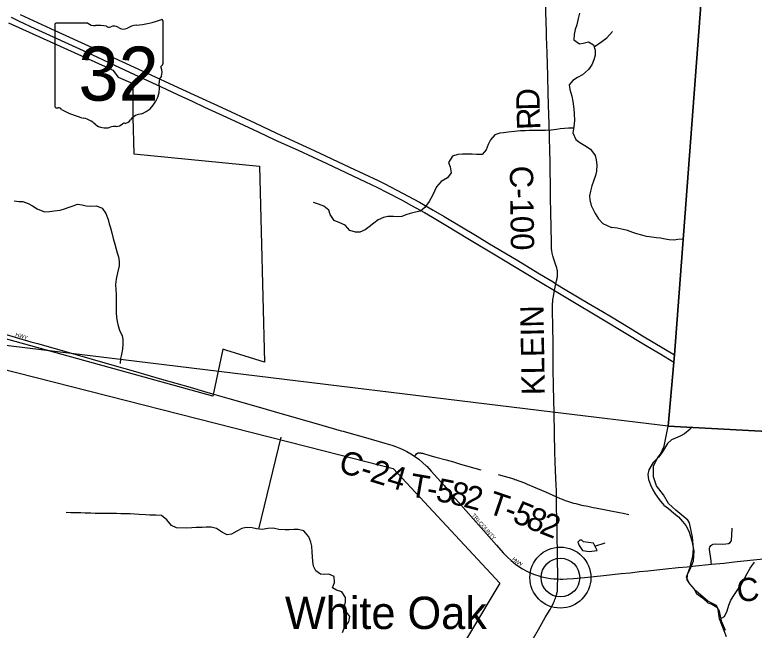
# Model space of a CAD drawing. Extents: x 1451455 to 1749751, y 218250 to 574981.
# Drawn here: x 1570249 to 1579778, y 372287 to 380219 of the extents above; entities that cross this region are included whole.
import ezdxf

# ---------------------------------------------------------------- set-up
doc = ezdxf.new("R2010")
doc.units = 0
for name, color, linetype in [('GM_X_Adjacent_County', 7, 'Continuous'), ('GM_X_City_Street', 7, 'Continuous'), ('GM_X_City_Street_Text', 7, 'Continuous'), ('GM_X_Corporation', 7, 'Continuous'), ('GM_X_County', 7, 'Continuous'), ('GM_X_County_Road', 7, 'Continuous'), ('GM_X_County_Road_Text', 7, 'Continuous'), ('GM_X_Minor_Lake', 7, 'Continuous'), ('GM_X_Minor_River', 7, 'Continuous'), ('GM_X_State_Location', 7, 'Continuous'), ('GM_X_State_Route', 7, 'Continuous'), ('GM_X_State_Shield', 7, 'Continuous'), ('GM_X_Township', 7, 'Continuous'), ('GM_X_Township_Road', 7, 'Continuous'), ('GM_X_Township_Road_Text', 7, 'Continuous'), ('GM_X_Unincorporated', 7, 'Continuous'), ('GM_X_Unincorporated_Location', 7, 'Continuous'), ('GM_X_Unincorporated_Text', 7, 'Continuous')]:
    doc.layers.add(name, color=color, linetype=linetype)

msp = doc.modelspace()

# ---------------------------------------------------------------- linework, layer by layer
at = {"layer": 'GM_X_Adjacent_County'}
msp.add_lwpolyline([(1593112.9, 374425.2), (1589266.4, 374523.1), (1588676.7, 374545.2), (1587643, 374584.2), (1581291.7, 374793), (1580570.9, 374820.5), (1580346.7, 374828), (1578669, 374916.8), (1578742.8, 375741.4), (1578749.9, 375835.3), (1579198.2, 381777.6), (1579590.8, 387223.9), (1579618, 387770.8), (1579637.4, 388893.1), (1579705.3, 392782.1), (1579924.2, 397126.9), (1580229.9, 405083.8), (1580379.9, 410197.1), (1580442.5, 412789.8), (1580491.5, 414837.8), (1580601.7, 418918.4), (1580746.2, 423359)], dxfattribs=at)
at = {"layer": 'GM_X_City_Street'}
for points in [[(1569861.4, 376176.8), (1570020, 376130.8), (1570253.2, 376063.4), (1570458.1, 376004.7), (1570544.1, 375980.3)], [(1570544.1, 375980.3), (1570710.5, 375933), (1570962.9, 375861.3), (1571530.6, 375699.2), (1571775.3, 375629.1), (1572141.9, 375522.5), (1572507.6, 375417.3), (1572693.3, 375363.1), (1572798.5, 375332.8)], [(1575170.1, 374648.9), (1575188.3, 374642.3), (1575249, 374616.8), (1575302.2, 374590.5), (1575353.7, 374561.1), (1575401.4, 374530)], [(1575401.4, 374530), (1575456.6, 374489.7), (1575504.6, 374449.4), (1575554.1, 374402.8), (1575557.3, 374399.7), (1575616.5, 374338), (1575697.3, 374247.3), (1575782.1, 374151.3), (1575866.4, 374055.1), (1576456.3, 373380.9), (1576544.3, 373283.7), (1576597, 373230.1), (1576647.6, 373183.7), (1576700.7, 373140.1), (1576745.5, 373107.5), (1576792.3, 373077.6), (1576840.8, 373051), (1576891.1, 373027.6), (1576948.8, 373004.8), (1577004.7, 372986.5), (1577041, 372975.9), (1577084, 372966.3), (1577128.8, 372958.3), (1577153, 372954.8), (1577197.2, 372949.8), (1577223.7, 372948.1), (1577245.9, 372947.2)], [(1576403.2, 371290.5), (1576433.5, 371342.8), (1576627.5, 371672), (1576696.7, 371787.7), (1576769.1, 371911.8), (1576787.8, 371943.4), (1576847.5, 372043.6), (1576865.4, 372074), (1576933.3, 372185.8), (1576996.4, 372293.8), (1577086.1, 372448.5), (1577119, 372505.8), (1577147.9, 372555.6), (1577156.9, 372571.7), (1577177.1, 372609.6), (1577191.9, 372638.4), (1577203.5, 372664.9), (1577210.3, 372682.1), (1577217.3, 372700.6), (1577222.8, 372716.8), (1577226.9, 372730.2), (1577232.6, 372751.3), (1577236.4, 372767), (1577237.7, 372774.9)]]:
    msp.add_lwpolyline(points, dxfattribs=at)
at = {"layer": 'GM_X_Corporation'}
for points in [[(1570167.5, 380114.8), (1571459.3, 379530.6), (1571514.2, 379505.8), (1571582.6, 379414.5), (1571770.2, 379333), (1571771.4, 378897.2), (1571781.7, 378428.5), (1573401.9, 378269.6), (1573468.5, 375740.3), (1572971.1, 375895.2), (1572932.3, 375907.3), (1572800.8, 375305.1), (1570048.8, 376064.3)], [(1569813.3, 375725.6), (1574235.6, 374596.8), (1575127.2, 374369.7), (1576500.8, 372892.2), (1574283.4, 369191.6), (1572956.4, 369585.2), (1570803, 369677.4), (1570805.4, 369246.2), (1570764.4, 369217.1), (1570697.9, 369158.2), (1570643.5, 369113.5), (1570593, 369073.7), (1570517.3, 369040.5), (1570456.2, 369021.9), (1569964.8, 368843.9)]]:
    msp.add_lwpolyline(points, dxfattribs=at)
at = {"layer": 'GM_X_County'}
msp.add_lwpolyline([(1593112.9, 374425.2), (1589266.4, 374523.1), (1588676.7, 374545.2), (1587643, 374584.2), (1581291.7, 374793), (1580570.9, 374820.5), (1580346.7, 374828), (1578669, 374916.8), (1578742.8, 375741.4), (1578749.9, 375835.3), (1579198.2, 381777.6), (1579590.8, 387223.9), (1579618, 387770.8), (1579637.4, 388893.1), (1579705.3, 392782.1), (1579924.2, 397126.9), (1580229.9, 405083.8), (1580379.9, 410197.1), (1580442.5, 412789.8), (1580491.5, 414837.8), (1580601.7, 418918.4), (1580746.2, 423359)], dxfattribs=at)
at = {"layer": 'GM_X_County_Road'}
for points in [[(1577167.6, 377204.3), (1577166.5, 377220.8), (1577164.2, 377282.9), (1577159, 377676.2), (1577155.1, 377857.1), (1577153.8, 377962), (1577152.3, 378044), (1577150, 378194.8), (1577148.4, 378278.5), (1577146.6, 378369.2), (1577145.4, 378419.7), (1577144.6, 378449.3), (1577143.4, 378492.5), (1577142.7, 378516), (1577141, 378584.2), (1577139.3, 378655.6), (1577134.7, 378822.9), (1577132.5, 378919.7), (1577128.7, 379065.5), (1577124.6, 379209.3), (1577118.3, 379433), (1577108.5, 379727.7), (1577103.5, 379934.9), (1577101.7, 379997.2), (1577089.6, 380390.7)], [(1577222.6, 376753.1), (1577230.5, 376789.6), (1577237.5, 376820.6), (1577240.6, 376836.1), (1577241.9, 376843.3), (1577243.2, 376854.8), (1577244.2, 376868.2), (1577244.5, 376882.1), (1577243.9, 376899.3), (1577242.1, 376919), (1577240.1, 376932.7), (1577235.1, 376956.1), (1577228.1, 376978.2), (1577196.4, 377067.6), (1577182.5, 377113.6), (1577174.4, 377146), (1577169.1, 377181.6), (1577167.6, 377204.3)], [(1577204.7, 376666), (1577222.6, 376753.1)], [(1577179.7, 376356.5), (1577179, 376407.4), (1577180, 376477), (1577180.8, 376502.5), (1577181.6, 376514.4), (1577183.2, 376533.9), (1577184.5, 376547.7), (1577190.6, 376588.7), (1577195.9, 376618.5), (1577204.7, 376666)], [(1577199.7, 375074.4), (1577199.4, 375087.2), (1577192.7, 375427.5), (1577188.8, 375658.8), (1577187.1, 375804.8), (1577185.8, 375929.5), (1577181.3, 376252.8), (1577179.7, 376356.5)], [(1572798.5, 375332.8), (1573007, 375274.1), (1573205.6, 375217.1), (1573489.4, 375135.1), (1573694.3, 375076.1), (1574132.9, 374950.9), (1574206.6, 374929.7)], [(1577230.4, 374005.8), (1577229, 374053.5), (1577228.7, 374086.9), (1577228.3, 374108.9), (1577227.5, 374133.3), (1577226.6, 374155.5), (1577216.8, 374342.4), (1577209.7, 374580.2), (1577199.7, 375074.4)], [(1574206.6, 374929.7), (1574457.1, 374857.9), (1574479.9, 374851.4), (1574612.4, 374813.7), (1574770.7, 374769.2)], [(1574770.7, 374769.2), (1575020, 374699.2), (1575107.8, 374671.5), (1575170.1, 374648.9)], [(1577245.9, 372947.2), (1577246.6, 373001.4), (1577245.6, 373063.5), (1577244.9, 373119), (1577244.6, 373158), (1577244.6, 373184), (1577244.4, 373213.4), (1577243.3, 373275.5), (1577242.6, 373298.3), (1577242, 373324.5), (1577241.4, 373357.1), (1577241.2, 373370.2), (1577240.7, 373418.4), (1577238.4, 373535.3), (1577233.8, 373758.3), (1577232, 373843.6), (1577230.4, 374005.8)], [(1579225.9, 373136.3), (1579387.7, 373152.7), (1579557.3, 373171), (1579854.2, 373201.1), (1579945.6, 373210.4), (1580056.8, 373222.1)], [(1577245.9, 372947.2), (1577277.6, 372946.3), (1577311.9, 372946.4), (1577367.7, 372948.6), (1577449.8, 372953.8), (1577590.4, 372966.3), (1577796, 372988.4), (1578063.4, 373016), (1578177.6, 373028.4), (1578301.5, 373042.2), (1578409, 373053.8), (1578640.5, 373077.1), (1578800.2, 373094.3), (1578914.3, 373105.3), (1578958.3, 373109.6)], [(1578958.3, 373109.6), (1579022.1, 373115.8), (1579188.5, 373132.6), (1579225.9, 373136.3)], [(1577237.7, 372774.9), (1577241.1, 372795.7), (1577243.2, 372821.5), (1577244.4, 372867.2), (1577245.9, 372947.2)]]:
    msp.add_lwpolyline(points, dxfattribs=at)
at = {"layer": 'GM_X_Minor_Lake'}
for points in [[(1577707.9, 373407.8), (1577578.4, 373427.9), (1577554.8, 373446.3), (1577530.8, 373448.7), (1577504.4, 373423.1), (1577521.7, 373376.8), (1577564.6, 373314.1), (1577650.3, 373302.7), (1577752.3, 373313.1)], [(1577752.3, 373313.1), (1577707.9, 373407.8)]]:
    msp.add_lwpolyline(points, dxfattribs=at)
at = {"layer": 'GM_X_Minor_River'}
for points in [[(1577526.2, 380237.6), (1577509.2, 380171.9), (1577491.9, 380090.1), (1577472.9, 380030.4), (1577457.9, 379964.7), (1577452.8, 379894.7), (1577525.8, 379843.5), (1577575.9, 379852.8), (1577642.1, 379869.7), (1577705.4, 379832.7), (1577728.2, 379762.3), (1577727.1, 379696.3), (1577710.2, 379638.5), (1577685.2, 379574.9), (1577642.3, 379515.6), (1577567.3, 379446.8), (1577500.8, 379409.8), (1577442.2, 379372.7), (1577395.4, 379315.5), (1577400.4, 379255.4), (1577427, 379170.9), (1577439.8, 379102.7), (1577454.3, 379008.4), (1577459.1, 378940.3), (1577463.8, 378858.2), (1577454.4, 378774.4), (1577441.2, 378696.5), (1577479.7, 378611.9), (1577533, 378573), (1577596.3, 378532), (1577669.5, 378488.8), (1577728, 378405.8), (1577743.1, 378349.6), (1577750, 378283.5), (1577744.6, 378201.5), (1577733.8, 378145.7), (1577706.6, 378074.1), (1577683.6, 378012.4), (1577666.6, 377946.6), (1577655.6, 377884.8), (1577660.7, 377832.7), (1577677.5, 377762.4), (1577700.7, 377710), (1577729.7, 377655.5), (1577772.5, 377586.8), (1577827.5, 377527.9), (1577940.4, 377479)], [(1577713.6, 379807.3), (1577813.9, 379872.9), (1577880.6, 379921.9), (1577952.4, 380005.3)], [(1577451.6, 378757.6), (1577386.3, 378757.4), (1577334.3, 378754.3), (1577278.2, 378747.2), (1577228.2, 378740), (1577162.2, 378733), (1577088.2, 378728.2), (1577018.3, 378727.3), (1576948.4, 378728.4), (1576878.5, 378727.5), (1576826.5, 378724.4), (1576764.5, 378721.4), (1576688.5, 378714.6), (1576606.5, 378705.9), (1576548.5, 378698.8), (1576498.4, 378691.6), (1576434.2, 378670.6), (1576381.2, 378605.4), (1576348.3, 378548), (1576323.2, 378480.3), (1576274.3, 378419.1), (1576200.4, 378418.3), (1576144.5, 378421.2), (1576084.6, 378424.1), (1576018.7, 378423.2), (1575956.7, 378420.2), (1575888.4, 378397.2), (1575839.2, 378316), (1575858.2, 378257.7), (1575872.9, 378181.4), (1575826, 378118.1), (1575745.3, 378071.4), (1575684.2, 378000.3), (1575657.4, 377946.8), (1575632.5, 377891.1), (1575587.3, 377811.8), (1575534.1, 377736.6), (1575479.4, 377689.5), (1575413.3, 377674.5), (1575345, 377655.6), (1575290.8, 377638.5), (1575236.6, 377619.3), (1575182.6, 377614.2), (1575128.8, 377621.1), (1575054.9, 377620.2), (1575002.7, 377607.1), (1574934.3, 377574.1), (1574877.7, 377535), (1574817, 377486), (1574764.4, 377446.8), (1574696, 377415.9), (1574642.1, 377418.8), (1574566.6, 377440), (1574505.8, 377507), (1574438.4, 377538), (1574366.9, 377567.2), (1574312.3, 377644.1), (1574295.2, 377700.4), (1574232.1, 377751.4), (1574162.7, 377778.5), (1574097.1, 377797.6)], [(1570240.5, 377820.8), (1570302.4, 377813.9), (1570354.2, 377811), (1570421.7, 377786), (1570477.2, 377757.1), (1570538.5, 377716.1), (1570633.7, 377678.6), (1570697.7, 377681.6), (1570757.8, 377690.6), (1570833.8, 377701.4), (1570888, 377716.6), (1570948.3, 377739.6), (1571000.5, 377754.8), (1571058.8, 377775.9), (1571116.6, 377771), (1571170.3, 377756.1), (1571230.2, 377753.2), (1571302.2, 377758), (1571377.5, 377724.8), (1571422.4, 377658.1), (1571451, 377579.6), (1571464.1, 377525.4), (1571483.2, 377471), (1571500.2, 377406.8), (1571519, 377336.4), (1571537.8, 377264.1), (1571554.7, 377199.8), (1571569.9, 377149.6), (1571585, 377099.3), (1571594, 377041.1), (1571593.1, 376981.1), (1571571.7, 376893.5), (1571556.3, 376811.6), (1571549.2, 376741.7), (1571552.1, 376673.7), (1571555.3, 376623.6), (1571554.4, 376569.6), (1571557.2, 376499.5), (1571555.3, 376379.5), (1571560.3, 376321.4), (1571569.4, 376267.2)], [(1578853.3, 377324.8), (1578795.4, 377323.6), (1578745.4, 377314.3), (1578681.5, 377319.1), (1578629.7, 377327.8), (1578571.9, 377340.6), (1578520, 377345.3), (1578460.2, 377352.1), (1578388.4, 377363), (1578328.6, 377377.8), (1578266.9, 377394.7), (1578215.2, 377413.4), (1578143.6, 377438.3), (1578087.9, 377453.1), (1578012.2, 377470.1), (1577940.4, 377479)], [(1571569.4, 376267.2), (1571580.4, 376209), (1571599.5, 376154.7), (1571634.3, 376082.1), (1571643.4, 376032), (1571642.5, 375973.9), (1571637.5, 375910), (1571624.4, 375842.2), (1571611.5, 375788.4), (1571606.5, 375726.4)], [(1578969.5, 374906.5), (1578950.9, 374879.8), (1578878.2, 374818.6), (1578823.8, 374789.3), (1578763.5, 374762), (1578713.3, 374742.6), (1578662.7, 374693.2), (1578623.9, 374629.6), (1578589.2, 374572), (1578546.5, 374518.4), (1578475.7, 374449.3), (1578420.5, 374351.8), (1578405.7, 374293.9), (1578414.8, 374229.7), (1578439.9, 374159.2), (1578473, 374094.7), (1578502.3, 374044.2), (1578551.3, 373971.5), (1578614.2, 373896.5), (1578671.6, 373853.7), (1578740.7, 373794.7), (1578802, 373747.9), (1578855.2, 373687.1), (1578898.5, 373636.4), (1578935.4, 373561.8), (1578958.5, 373493.4), (1578975.8, 373437.1), (1578998, 373304.6), (1578997.2, 373248.5), (1578992.3, 373176.4), (1578971.6, 373122.6), (1578944.8, 373058.9), (1578914.1, 373003.2), (1578911.2, 372937.1), (1578944.5, 372884.6), (1579005.5, 372815.7), (1579032.7, 372759.2), (1579109.9, 372702.1), (1579179, 372641.1), (1579230.7, 372622.4), (1579296.1, 372585.5), (1579327.4, 372531), (1579340.5, 372466.7), (1579351.7, 372406.5), (1579378.9, 372346), (1579406, 372285.6)], [(1573395.6, 373590.3), (1573684, 374772.8)], [(1574473.5, 372259), (1574496.5, 372322.6), (1574555.6, 372393.7), (1574568.8, 372465.6), (1574513.9, 372530.5), (1574494.8, 372580.8), (1574510, 372654.6), (1574510.8, 372706.6), (1574466.1, 372779.4), (1574396.6, 372802.5), (1574343.1, 372833.3), (1574370.2, 372901), (1574363.5, 372979.1), (1574296.1, 373008.2), (1574242.1, 373005.1), (1574188.2, 373007.9), (1574127, 373050.9), (1574100.1, 373111.4), (1574091.1, 373173.5), (1574086.1, 373235.7), (1574081.1, 373293.8), (1574076.3, 373367.9), (1574065.2, 373420.1), (1574038.4, 373490.5), (1573973.8, 373569.6), (1573900.2, 373586.8), (1573846.2, 373583.7), (1573786.2, 373578.6), (1573732.3, 373581.5), (1573652.5, 373584.8), (1573580.8, 373599.9), (1573510.9, 373599), (1573438.8, 373586.2), (1573363, 373593.4), (1573309.3, 373606.2), (1573229.5, 373611.5), (1573175.4, 373598.4), (1573110.9, 373565.4), (1573042.4, 373526.5), (1572988.3, 373517.3), (1572926.8, 373544.3), (1572849.8, 373599.6), (1572780.2, 373616.7), (1572716.3, 373615.7), (1572664.3, 373612.6), (1572586.4, 373609.8), (1572530.4, 373606.7), (1572456.4, 373603.9), (1572334.6, 373605.8), (1572267.2, 373634.9), (1572208.5, 373707.9), (1572141.5, 373765), (1572067.7, 373770.1), (1571989.8, 373771.4), (1571936, 373774.2), (1571854.1, 373777.6), (1571790.3, 373782.6), (1571736.4, 373785.4), (1571616.6, 373787.3), (1571560.7, 373790.2), (1571436.9, 373792.2), (1571355, 373791.5), (1571287.1, 373792.6), (1571227.3, 373795.6), (1571155.4, 373796.7), (1571101.5, 373799.6), (1570973.7, 373801.6), (1570909.8, 373804.6)], [(1577724.9, 373371.6), (1577856.4, 373414.9)], [(1579346.2, 372435.9), (1579396.4, 372464), (1579431.3, 372535.7), (1579450.3, 372611.5), (1579477.1, 372673.3), (1579524, 372746.8), (1579568.8, 372810.3), (1579613.7, 372875.8), (1579646.4, 372937.5), (1579689.5, 373019.1), (1579726.3, 373086.7), (1579781.3, 373164.1)]]:
    msp.add_lwpolyline(points, dxfattribs=at)
at = {"layer": 'GM_X_State_Route'}
for points in [[(1570320.8, 380224.5), (1570766.7, 380016.5), (1571246.2, 379795.2), (1571469.2, 379691.2), (1571948.6, 379469.6), (1572355.9, 379279.9), (1572561.7, 379185.6), (1572916.2, 379022.1), (1573341.6, 378824.6), (1573624.1, 378692.8), (1573900.9, 378564.7), (1574106.1, 378469.2), (1574564.4, 378256.7), (1574931.6, 378082), (1575019.8, 378038.5), (1575246.7, 377919), (1575465.7, 377801.7), (1575642.6, 377701.5), (1575783.9, 377618.3), (1576208.8, 377363.6), (1576368.7, 377266.8), (1576709.2, 377062.9), (1577012.6, 376879.9), (1577186.6, 376774.8), (1577222.6, 376753.1), (1577343.9, 376679.8), (1577639.5, 376503), (1577822.1, 376393.1), (1577937.6, 376324.1), (1578178.9, 376178.1), (1578339.2, 376082), (1578749.9, 375835.3)], [(1570204.5, 380187.4), (1570305.7, 380137.8), (1570508.3, 380043.8), (1571176.3, 379735.9), (1571316.3, 379671), (1571533.3, 379569.7), (1571729.7, 379478.4), (1571914, 379392.5), (1572125.7, 379295.1), (1572354.7, 379188.4), (1572533.2, 379105.4), (1572693.6, 379030.2), (1572929.2, 378922.2), (1573137.5, 378825.4), (1573384, 378709.4), (1573609.8, 378603.8), (1573899.4, 378471.8), (1574271.9, 378300.1), (1574768, 378067.4), (1574915.5, 377995.4), (1575047.4, 377928.8), (1575230.8, 377833.4), (1575363.7, 377761.9), (1575530.1, 377669.3), (1575632.6, 377610.5), (1575804.6, 377507.9), (1576107.4, 377323.9), (1576439.9, 377125.5), (1576819.3, 376896.9), (1577047.7, 376761.2), (1577204.7, 376666), (1577332.6, 376588.9), (1577878.9, 376261)], [(1577878.9, 376261), (1578065.4, 376149), (1578400.2, 375948.3), (1578574.8, 375843.8), (1578742.8, 375741.4)]]:
    msp.add_lwpolyline(points, dxfattribs=at)
at = {"layer": 'GM_X_State_Shield'}
for p, q in [((1571188.7, 380112.6), (1570781, 380112.6)), ((1572159.5, 379586), (1572159.5, 380138.8)), ((1570767.3, 380094.4), (1570767.3, 379037.8)), ((1572159.3, 379586.2), (1572159.5, 379586))]:
    msp.add_line(p, q, dxfattribs=at)
for centre, radius, start, end in [((1570783.2, 380096.7), 16.1, 98.1301, 188.1301), ((1571285.8, 380235.3), 156.4, 231.61951, 271.11188), ((1571663.5, 381553.2), 1476.4, 275.84447, 288.90645), ((1572144, 380141.1), 15.5, 351.86209, 97.738), ((1571337.7, 379519.4), 561.6, 80.48669, 94.98827), ((1571465.2, 380102.1), 45.1, 219.79206, 297.10237), ((1571531.4, 379980), 93.8, 54.46668, 119.14113), ((1571652.5, 380147.5), 112.9, 233.85621, 294.82819), ((1571851.9, 379789.9), 297, 97.34618, 120.76885), ((1572155.9, 379545.5), 24, 107.94398, 210.33697), ((1572003.3, 379475.6), 144, 340.03296, 23.64957), ((1572142.9, 379583.9), 16.6, 289.60381, 7.73413), ((1571746.2, 379284.4), 369.3, 292.30889, 8.98584), ((1572215, 379354.7), 104.8, 136.8065, 186.92959), ((1570783.4, 379035.5), 16.3, 171.95839, 258.30661), ((1570785.9, 379143.6), 124.2, 267.33899, 280.60386), ((1570811.3, 378976.8), 44.8, 29.74838, 93.27175), ((1571376.5, 379926.2), 1066.1, 240.41292, 257.1985), ((1571058.7, 378563.1), 333.6, 47.18416, 75.83597), ((1571645.7, 378935.4), 119.3, 282.87319, 323.27711), ((1571902, 378741.1), 202.2, 94.40312, 142.57675), ((1571419.5, 378971.6), 211.7, 230.70037, 286.29184), ((1571541.8, 378606.3), 173.9, 85.69512, 111.20995), ((1571557.2, 378892.5), 112.8, 268.77702, 315.54927), ((1571659.3, 378790.1), 31.8, 65.75173, 132.64842)]:
    msp.add_arc(centre, radius, start, end, dxfattribs=at)
at = {"layer": 'GM_X_Township'}
for points in [[(1579924.2, 397126.9), (1579705.3, 392782.1), (1579637.4, 388893.1), (1579618, 387770.8), (1579590.8, 387223.9), (1579198.2, 381777.6), (1578749.9, 375835.3), (1578742.8, 375741.4), (1578669, 374916.8), (1577178.6, 375098), (1570975.1, 375852.3), (1569426.9, 376040.6), (1568521, 376150.7), (1567232.5, 376307.4), (1566239, 376417.4), (1565662.2, 376492), (1564834.8, 376599), (1558782.7, 377336.1)], [(1579421.3, 372203), (1579329.1, 372433.4), (1579315.1, 372555.7), (1579293.1, 372605.8), (1579178.8, 372661.9), (1579024.5, 372794.1), (1578945.5, 372884.4), (1578904.3, 372972.4), (1578952.1, 373098.9), (1578967.2, 373160.7), (1578986.5, 373238.9), (1578996.5, 373341.1), (1578981, 373484.2), (1578946, 373668.9), (1578924.8, 373703.6), (1578767.3, 373831.9), (1578671.9, 373920.2), (1578607.8, 374032.4), (1578519.6, 374146.6), (1578481.5, 374264.8), (1578480.2, 374405), (1578534.4, 374512.2), (1578569.7, 374557.4), (1578617.8, 374659.6), (1578669, 374916.8), (1577178.6, 375098), (1570975.1, 375852.3), (1569426.9, 376040.6)], [(1579421.3, 372203), (1579329.1, 372433.4), (1579315.1, 372555.7), (1579293.1, 372605.8), (1579178.8, 372661.9), (1579024.5, 372794.1), (1578945.5, 372884.4), (1578904.3, 372972.4), (1578952.1, 373098.9), (1578967.2, 373160.7), (1578986.5, 373238.9), (1578996.5, 373341.1), (1578981, 373484.2), (1578946, 373668.9), (1578924.8, 373703.6), (1578767.3, 373831.9), (1578671.9, 373920.2), (1578607.8, 374032.4), (1578519.6, 374146.6), (1578481.5, 374264.8), (1578480.2, 374405), (1578534.4, 374512.2), (1578569.7, 374557.4), (1578617.8, 374659.6), (1578669, 374916.8), (1580346.7, 374828)]]:
    msp.add_lwpolyline(points, dxfattribs=at)
at = {"layer": 'GM_X_Township_Road'}
for points in [[(1575401.4, 374530), (1575417.2, 374547.6), (1575427.5, 374559.3), (1575430.3, 374562.2), (1575432.2, 374564), (1575433.7, 374565.3), (1575436.3, 374567.3), (1575439, 374569), (1575441.9, 374570.5), (1575444.9, 374571.8), (1575447.6, 374572.7), (1575451.4, 374573.7), (1575454.5, 374574.1), (1575457.3, 374574.3), (1575461.4, 374574.3), (1575466.8, 374574), (1575472.9, 374573.4), (1575479.6, 374572.4), (1575487.7, 374570.7), (1575503.9, 374566.6), (1575518.2, 374562.7), (1575597.3, 374540.7), (1575676.5, 374519.1), (1575809.1, 374482.2), (1575902.2, 374455.7), (1575994.9, 374428.9), (1576257.3, 374354.1)], [(1576478.4, 374293.4), (1576678.7, 374235.8), (1576694.8, 374230.9), (1576709, 374226.3), (1576715.8, 374224), (1576731.7, 374218.3), (1576768.7, 374204.9), (1576784.9, 374198.8), (1576793.6, 374195.4), (1576817.2, 374185.5), (1576834.8, 374177.8), (1576853.5, 374169.6), (1576935.1, 374134.4), (1577087.9, 374068.7), (1577230.4, 374005.8)], [(1577230.4, 374005.8), (1577270.8, 373987.9), (1577290.3, 373979.9), (1577305.1, 373974), (1577341.7, 373959.8), (1577373.5, 373948.8), (1577398.5, 373940.7), (1577425.5, 373932.7), (1577448.5, 373926.2), (1577480.7, 373918.1), (1577553.1, 373900.3), (1577633.9, 373884), (1577704.2, 373869.4), (1577733.1, 373864), (1577886.1, 373835.5), (1577930, 373826.3), (1578040.5, 373804.1), (1578087.5, 373793.9), (1578161.3, 373776.2)], [(1579225.9, 373136.3), (1579224.6, 373162.8), (1579222.2, 373182.4), (1579217.9, 373210.4), (1579212.9, 373242.9), (1579204.2, 373298.3), (1579200.6, 373327.8), (1579201.3, 373347.2), (1579205.6, 373358.7), (1579220, 373377.4), (1579230.8, 373386.8), (1579247.4, 373395.4), (1579284.8, 373399.7), (1579369.1, 373394.7), (1579413.7, 373398.3), (1579445.3, 373406.2), (1579466.3, 373418.9), (1579481.3, 373432.9), (1579485.7, 373448.7), (1579489.9, 373512.1), (1579495, 373599.9)]]:
    msp.add_lwpolyline(points, dxfattribs=at)
at = {"layer": 'GM_X_Unincorporated'}
for radius in [392.8, 249]:
    msp.add_circle((1577280, 372965), radius, dxfattribs=at)
at = {"layer": 'GM_X_Unincorporated_Location'}
msp.add_line((1577280, 372965), (1577280, 372965), dxfattribs=at)

# ---------------------------------------------------------------- texts
at = {"layer": 'GM_X_City_Street_Text'}
for s, rotation, p in [('HWY', 342.12419, (1570252.8, 376077.8)), ('TRI-COUNTY', 311.18714, (1576135.4, 373765)), ('H', 321.35044, (1576653.5, 373194)), ('W', 321.34282, (1576687.9, 373166.5)), ('Y', 327.28186, (1576737.1, 373127.6))]:
    msp.add_text(s, height=50, rotation=rotation, dxfattribs=at).set_placement(p)
at = {"layer": 'GM_X_County_Road_Text'}
for s, rotation, p in [('D', 90.87247, (1577014.3, 378985.8)), ('R', 92.16661, (1577023.6, 378741.3)), ('C-100', 270.8222, (1576627.9, 378271.8)), ('KLEIN', 90.91526, (1577080.6, 375318.4)), ('C-24', 343.18428, (1574406.6, 374330.9)), ('C', 6.13546, (1579567.6, 372646.6))]:
    msp.add_text(s, height=300, rotation=rotation, dxfattribs=at).set_placement(p)
at = {"layer": 'GM_X_State_Location'}
for s in ['s', 'r']:
    msp.add_text(s, height=1, dxfattribs=at).set_placement((1571447.7, 379495.9))
msp.add_text('32', height=1, rotation=0.00001, dxfattribs=at).set_placement((1571195.9, 379423.1))
at = {"layer": 'GM_X_State_Shield'}
msp.add_text('32', height=696.1, dxfattribs=at).set_placement((1571069.8, 379112.3))
at = {"layer": 'GM_X_Township_Road_Text'}
for s, rotation, p in [('T', 350.15476, (1575322.3, 374015.7)), ('5', 348.85081, (1575662.9, 373955.9)), ('8', 347.24429, (1575842, 373920.7)), ('-', 349.82223, (1575542.9, 373977.5)), ('2', 345.05182, (1576019.3, 373880.6)), ('T', 341.31095, (1576326, 373801.1)), ('5', 337.63714, (1576649, 373687.3)), ('-', 339.22057, (1576535.9, 373730.2)), ('8', 337.09012, (1576819.2, 373617.3)), ('2', 338.5565, (1576997.2, 373542.1))]:
    msp.add_text(s, height=300, rotation=rotation, dxfattribs=at).set_placement(p)
at = {"layer": 'GM_X_Unincorporated_Text'}
msp.add_text('White Oak', height=417, rotation=0.00001, dxfattribs=at).set_placement((1573730.3, 372302.2))

doc.saveas('drawing.dxf')
